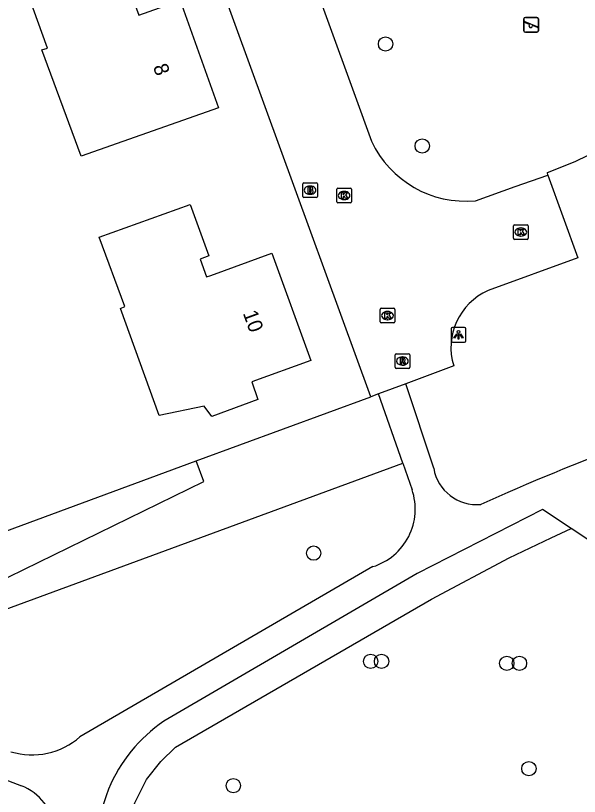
# Model space of a CAD drawing. Extents: x 159503 to 160347, y 382525 to 383272.
# Drawn here: x 159776 to 159814.5, y 382799.5 to 382852.9 of the extents above; entities that cross this region are included whole.
import ezdxf

# ---------------------------------------------------------------- set-up
doc = ezdxf.new("R2010")
doc.units = 0
for name, color, linetype in [('IMGEO_Boom', 7, 'Continuous'), ('IMGEO_Brandkraan', 7, 'Continuous'), ('IMGEO_Gemengd_bos', 7, 'Continuous'), ('IMGEO_Groenvoorziening', 7, 'Continuous'), ('IMGEO_Kolk', 7, 'Continuous'), ('IMGEO_Lichtpunt', 7, 'Continuous'), ('IMGEO_Pand', 7, 'Continuous'), ('IMGEO_Pand_nummerreeks', 7, 'Continuous'), ('IMGEO_Rijbaan_lokaal_open', 7, 'Continuous'), ('IMGEO_Rioolput', 7, 'Continuous'), ('IMGEO_Speelvoorziening', 7, 'Continuous'), ('IMGEO_Voetpad_halfverhard', 7, 'Continuous')]:
    doc.layers.add(name, color=color, linetype=linetype)

msp = doc.modelspace()

# ---------------------------------------------------------------- linework, layer by layer
at = {"layer": 'IMGEO_Boom'}
for centre in [(159801.231, 382850.916), (159803.738, 382843.952), (159796.319, 382816.139), (159800.212, 382808.747), (159800.958, 382808.747), (159809.514, 382808.613), (159810.376, 382808.613), (159811.023, 382801.419), (159790.833, 382800.258)]:
    msp.add_circle(centre, 0.489, dxfattribs=at)
at = {"layer": 'IMGEO_Brandkraan'}
for p, q in [((159795.575, 382840.507), (159795.575, 382841.359)), ((159795.65, 382841.433), (159796.502, 382841.433)), ((159796.063, 382841.213), (159796.088, 382841.213)), ((159796.576, 382841.359), (159796.576, 382840.507)), ((159796.086, 382840.653), (159796.061, 382840.653)), ((159796.502, 382840.433), (159795.65, 382840.433))]:
    msp.add_line(p, q, dxfattribs=at)
for points in [[(159795.575, 382840.507), (159795.575, 382841.359)], [(159795.65, 382841.433), (159796.502, 382841.433)], [(159795.923, 382841.133), (159795.923, 382840.733), (159796.136, 382840.733)], [(159796.154, 382841.133), (159795.923, 382841.133)], [(159796.576, 382841.359), (159796.576, 382840.507)], [(159796.102, 382841.052), (159796.048, 382841.052), (159796.048, 382840.976)], [(159796.048, 382840.976), (159796.101, 382840.976)], [(159796.11, 382840.9), (159796.048, 382840.9), (159796.048, 382840.819)], [(159796.048, 382840.819), (159796.11, 382840.819)], [(159796.502, 382840.433), (159795.65, 382840.433)]]:
    msp.add_lwpolyline(points, dxfattribs=at)
for centre, radius, start, end in [((159795.652, 382841.357), 0.0765, 91.552, 178.448), ((159795.652, 382841.357), 0.0765, 91.552, 178.448), ((159796.158, 382840.988), 0.145, 59.4692, 91.5367), ((159796.5, 382841.357), 0.0765, 1.552, 88.448), ((159796.5, 382841.357), 0.0765, 1.552, 88.448), ((159796.103, 382841.014), 0.0379, 267.8285, 90.9355), ((159796.111, 382840.859), 0.0404, 269.8759, 90.5077), ((159796.142, 382840.984), 0.251, 268.6676, 293.5347), ((159796.183, 382841.035), 0.0922, 285.5137, 58.1501), ((159796.188, 382840.843), 0.105, 301.3115, 78.989), ((159795.652, 382840.509), 0.0765, 181.552, 268.448), ((159795.652, 382840.509), 0.0765, 181.552, 268.448), ((159796.5, 382840.509), 0.0765, 271.552, 358.448), ((159796.5, 382840.509), 0.0765, 271.552, 358.448)]:
    msp.add_arc(centre, radius, start, end, dxfattribs=at)
for centre, major_axis, ratio, start_param, end_param in [((159796.062, 382840.933), (-0.387, 0.002), 0.722429, 4.712389, 7.853982), ((159796.087, 382840.933), (-0.39, 0.002), 0.717154, 1.570796, 4.712389)]:
    msp.add_ellipse(centre, major_axis=major_axis, ratio=ratio, start_param=start_param, end_param=end_param, dxfattribs=at)
at = {"layer": 'IMGEO_Gemengd_bos'}
msp.add_lwpolyline([(159786.71, 382759.447), (159785.621, 382766.107), (159784.035, 382778.757), (159783.563, 382785.506), (159783.185, 382794.377), (159783.351, 382796.009), (159783.683, 382797.752), (159784.097, 382799.08), (159784.896, 382800.673), (159785.891, 382801.918), (159786.886, 382802.886), (159804.366, 382812.999), (159809.686, 382815.813), (159812.547, 382817.175), (159813.91, 382817.824)], dxfattribs=at)
at = {"layer": 'IMGEO_Groenvoorziening'}
for points in [[(159731.353, 382897.234), (159739.421, 382897.08), (159751.108, 382865.029), (159750.438, 382864.695), (159756.337, 382846.542), (159757.115, 382846.862), (159769.976, 382810.359), (159802.405, 382822.292)], [(159757.881, 382849.879), (159758.599, 382850.174), (159770.661, 382815.939), (159788.308, 382822.433)], [(159757.881, 382849.879), (159771.392, 382812.521), (159788.827, 382821.022), (159788.308, 382822.433)], [(159812.324, 382841.966), (159812.286, 382842.137), (159814.174, 382842.897), (159815.07, 382843.33), (159816.499, 382843.734), (159817.98, 382843.831), (159818.72, 382843.763), (159820.159, 382843.398), (159821.491, 382842.742), (159822.098, 382842.314), (159823.162, 382841.278), (159823.929, 382840.666), (159826.17, 382838.606), (159828.184, 382836.324), (159829.948, 382833.844), (159830.767, 382832.194), (159831.478, 382830.305), (159831.989, 382828.352), (159832.292, 382826.356)], [(159788.308, 382822.433), (159800.223, 382826.817)]]:
    msp.add_lwpolyline(points, dxfattribs=at)
at = {"layer": 'IMGEO_Kolk'}
for p, q in [((159797.901, 382840.145), (159797.901, 382840.997)), ((159797.976, 382841.071), (159798.828, 382841.071)), ((159798.389, 382840.851), (159798.414, 382840.851)), ((159798.902, 382840.997), (159798.902, 382840.145)), ((159798.828, 382840.071), (159797.976, 382840.071)), ((159798.412, 382840.291), (159798.387, 382840.291)), ((159809.971, 382837.646), (159809.971, 382838.498)), ((159810.046, 382838.572), (159810.898, 382838.572)), ((159810.972, 382838.498), (159810.972, 382837.646)), ((159810.459, 382838.352), (159810.484, 382838.352)), ((159810.898, 382837.572), (159810.046, 382837.572)), ((159810.482, 382837.792), (159810.457, 382837.792)), ((159800.866, 382831.938), (159800.866, 382832.79)), ((159800.941, 382832.864), (159801.793, 382832.864)), ((159801.354, 382832.644), (159801.379, 382832.644)), ((159801.867, 382832.79), (159801.867, 382831.938)), ((159801.377, 382832.084), (159801.352, 382832.084)), ((159801.793, 382831.864), (159800.941, 382831.864))]:
    msp.add_line(p, q, dxfattribs=at)
for points in [[(159797.901, 382840.145), (159797.901, 382840.997)], [(159797.976, 382841.071), (159798.828, 382841.071)], [(159798.222, 382840.771), (159798.345, 382840.771), (159798.345, 382840.62), (159798.475, 382840.771), (159798.639, 382840.771), (159798.493, 382840.62), (159798.646, 382840.371), (159798.494, 382840.371), (159798.409, 382840.535), (159798.345, 382840.468), (159798.345, 382840.371), (159798.222, 382840.371), (159798.222, 382840.771)], [(159798.902, 382840.997), (159798.902, 382840.145)], [(159798.828, 382840.071), (159797.976, 382840.071)], [(159809.971, 382837.646), (159809.971, 382838.498)], [(159810.046, 382838.572), (159810.898, 382838.572)], [(159810.972, 382838.498), (159810.972, 382837.646)], [(159810.292, 382838.272), (159810.415, 382838.272), (159810.415, 382838.121), (159810.545, 382838.272), (159810.709, 382838.272), (159810.563, 382838.121), (159810.716, 382837.872), (159810.564, 382837.872), (159810.479, 382838.036), (159810.415, 382837.969), (159810.415, 382837.872), (159810.292, 382837.872), (159810.292, 382838.272)], [(159810.898, 382837.572), (159810.046, 382837.572)], [(159800.866, 382831.938), (159800.866, 382832.79)], [(159800.941, 382832.864), (159801.793, 382832.864)], [(159801.867, 382832.79), (159801.867, 382831.938)], [(159801.187, 382832.564), (159801.31, 382832.564), (159801.31, 382832.413), (159801.44, 382832.564), (159801.604, 382832.564), (159801.458, 382832.413), (159801.611, 382832.164), (159801.459, 382832.164), (159801.374, 382832.328), (159801.31, 382832.261), (159801.31, 382832.164), (159801.187, 382832.164), (159801.187, 382832.564)], [(159801.793, 382831.864), (159800.941, 382831.864)]]:
    msp.add_lwpolyline(points, dxfattribs=at)
for centre, start, end in [((159797.978, 382840.995), 91.552, 178.448), ((159797.978, 382840.995), 91.552, 178.448), ((159798.826, 382840.995), 1.552, 88.448), ((159798.826, 382840.995), 1.552, 88.448), ((159797.978, 382840.147), 181.552, 268.448), ((159797.978, 382840.147), 181.552, 268.448), ((159798.826, 382840.147), 271.552, 358.448), ((159798.826, 382840.147), 271.552, 358.448), ((159810.048, 382838.496), 91.552, 178.448), ((159810.048, 382838.496), 91.552, 178.448), ((159810.896, 382838.496), 1.552, 88.448), ((159810.896, 382838.496), 1.552, 88.448), ((159810.048, 382837.648), 181.552, 268.448), ((159810.048, 382837.648), 181.552, 268.448), ((159810.896, 382837.648), 271.552, 358.448), ((159810.896, 382837.648), 271.552, 358.448), ((159800.943, 382832.788), 91.552, 178.448), ((159800.943, 382832.788), 91.552, 178.448), ((159801.791, 382832.788), 1.552, 88.448), ((159801.791, 382832.788), 1.552, 88.448), ((159800.943, 382831.94), 181.552, 268.448), ((159800.943, 382831.94), 181.552, 268.448), ((159801.791, 382831.94), 271.552, 358.448), ((159801.791, 382831.94), 271.552, 358.448)]:
    msp.add_arc(centre, 0.0765, start, end, dxfattribs=at)
for centre, major_axis, ratio, start_param, end_param in [((159798.388, 382840.571), (-0.387, 0.002), 0.722429, 4.712389, 7.853982), ((159798.413, 382840.571), (-0.39, 0.002), 0.717154, 1.570796, 4.712389), ((159810.458, 382838.072), (-0.387, 0.002), 0.722429, 4.712389, 7.853982), ((159810.483, 382838.072), (-0.39, 0.002), 0.717154, 1.570796, 4.712389), ((159801.353, 382832.364), (-0.387, 0.002), 0.722429, 4.712389, 7.853982), ((159801.378, 382832.364), (-0.39, 0.002), 0.717154, 1.570796, 4.712389)]:
    msp.add_ellipse(centre, major_axis=major_axis, ratio=ratio, start_param=start_param, end_param=end_param, dxfattribs=at)
at = {"layer": 'IMGEO_Lichtpunt'}
for p, q in [((159806.62, 382831.546), (159805.812, 382831.546)), ((159806.62, 382831.546), (159805.812, 382831.546)), ((159805.718, 382831.451), (159805.718, 382830.644)), ((159805.718, 382831.451), (159805.718, 382830.644)), ((159806.714, 382830.644), (159806.714, 382831.451)), ((159806.714, 382830.644), (159806.714, 382831.451)), ((159805.812, 382830.55), (159806.62, 382830.55)), ((159805.812, 382830.55), (159806.62, 382830.55))]:
    msp.add_line(p, q, dxfattribs=at)
for points in [[(159806.092, 382831.115), (159806.131, 382831.087), (159805.943, 382830.825), (159805.905, 382830.852), (159806.092, 382831.115)], [(159806.194, 382831.067), (159806.241, 382831.067), (159806.241, 382830.745), (159806.194, 382830.745), (159806.194, 382831.067)], [(159806.304, 382831.087), (159806.342, 382831.114), (159806.529, 382830.852), (159806.49, 382830.824), (159806.304, 382831.087)]]:
    msp.add_lwpolyline(points, dxfattribs=at)
msp.add_circle((159806.217, 382831.249), 0.0994, dxfattribs=at)
for centre, start, end in [((159805.812, 382831.451), 90, 180), ((159805.812, 382831.451), 90, 180), ((159806.62, 382831.451), 0, 90), ((159806.62, 382831.451), 0, 90), ((159805.812, 382830.644), 180, 270), ((159805.812, 382830.644), 180, 270), ((159806.62, 382830.644), 270, 0), ((159806.62, 382830.644), 270, 360)]:
    msp.add_arc(centre, 0.0946, start, end, dxfattribs=at)
at = {"layer": 'IMGEO_Pand'}
for points in [[(159787.196, 382853.887), (159789.832, 382846.551), (159780.443, 382843.243), (159777.762, 382850.507), (159778.141, 382850.641), (159776.283, 382855.821), (159782.488, 382858.042), (159784.384, 382852.878), (159787.196, 382853.887)], [(159789.165, 382836.44), (159788.562, 382836.209), (159789.007, 382835.003), (159789.303, 382835.112), (159793.474, 382836.62), (159796.139, 382829.308), (159792.097, 382827.831), (159792.517, 382826.631), (159789.365, 382825.472), (159788.853, 382826.186), (159785.77, 382825.538), (159783.131, 382832.85), (159783.426, 382832.981), (159781.675, 382837.726), (159787.876, 382839.962), (159789.165, 382836.44)]]:
    msp.add_lwpolyline(points, dxfattribs=at)
at = {"layer": 'IMGEO_Rijbaan_lokaal_open'}
for points in [[(159800.223, 382826.817), (159778.58, 382886.258)], [(159787.725, 382878.782), (159799.163, 382847.358), (159800.276, 382844.273)], [(159807.364, 382840.209), (159810.087, 382841.188), (159812.324, 382841.966)], [(159812.324, 382841.966), (159814.373, 382836.315), (159808.238, 382834.074)], [(159805.885, 382828.924), (159802.621, 382827.709)], [(159802.621, 382827.709), (159800.752, 382827.014)], [(159800.752, 382827.014), (159800.223, 382826.817)]]:
    msp.add_lwpolyline(points, dxfattribs=at)
for centre, radius, start, end in [((159806.702, 382847.267), 7.089, 204.984, 275.3592), ((159809.964, 382830.173), 4.266, 113.8643, 197.025)]:
    msp.add_arc(centre, radius, start, end, dxfattribs=at)
at = {"layer": 'IMGEO_Rioolput'}
for p, q in [((159801.883, 382828.834), (159801.883, 382829.686)), ((159801.958, 382829.76), (159802.81, 382829.76)), ((159802.371, 382829.54), (159802.396, 382829.54)), ((159802.884, 382829.686), (159802.884, 382828.834)), ((159802.394, 382828.98), (159802.369, 382828.98)), ((159802.81, 382828.76), (159801.958, 382828.76))]:
    msp.add_line(p, q, dxfattribs=at)
for points in [[(159801.883, 382828.834), (159801.883, 382829.686)], [(159801.958, 382829.76), (159802.81, 382829.76)], [(159802.472, 382829.458), (159802.22, 382829.46), (159802.22, 382829.06)], [(159802.884, 382829.686), (159802.884, 382828.834)], [(159802.22, 382829.06), (159802.344, 382829.06), (159802.344, 382829.222), (159802.355, 382829.222)], [(159802.398, 382829.379), (159802.344, 382829.379), (159802.344, 382829.298)], [(159802.344, 382829.298), (159802.396, 382829.298)], [(159802.402, 382829.193), (159802.473, 382829.06), (159802.613, 382829.06), (159802.548, 382829.186)], [(159802.81, 382828.76), (159801.958, 382828.76)]]:
    msp.add_lwpolyline(points, dxfattribs=at)
for centre, radius, start, end in [((159801.96, 382829.684), 0.0765, 91.552, 178.448), ((159801.96, 382829.684), 0.0765, 91.552, 178.448), ((159802.471, 382829.348), 0.109, 350.3612, 89.416), ((159802.808, 382829.684), 0.0765, 1.552, 88.448), ((159802.808, 382829.684), 0.0765, 1.552, 88.448), ((159802.354, 382829.169), 0.0533, 26.0293, 88.6989), ((159802.38, 382829.487), 0.19, 274.7715, 282.9687), ((159802.404, 382829.283), 0.0964, 77.0061, 93.1865), ((159802.418, 382829.34), 0.0378, 276.6634, 79.6772), ((159802.469, 382829.348), 0.112, 277.5842, 350.9817), ((159802.453, 382829.133), 0.108, 29.5134, 73.7905), ((159801.96, 382828.836), 0.0765, 181.552, 268.448), ((159801.96, 382828.836), 0.0765, 181.552, 268.448), ((159802.808, 382828.836), 0.0765, 271.552, 358.448), ((159802.808, 382828.836), 0.0765, 271.552, 358.448)]:
    msp.add_arc(centre, radius, start, end, dxfattribs=at)
for centre, major_axis, ratio, start_param, end_param in [((159802.37, 382829.26), (-0.387, 0.002), 0.722429, 4.712389, 7.853982), ((159802.395, 382829.26), (-0.39, 0.002), 0.717154, 1.570796, 4.712389)]:
    msp.add_ellipse(centre, major_axis=major_axis, ratio=ratio, start_param=start_param, end_param=end_param, dxfattribs=at)
at = {"layer": 'IMGEO_Speelvoorziening'}
for p, q in [((159810.679, 382851.825), (159810.679, 382852.625)), ((159810.679, 382852.625), (159810.679, 382851.825)), ((159811.062, 382852.253), (159810.723, 382852.39)), ((159810.748, 382852.45), (159811.624, 382852.097)), ((159810.779, 382852.725), (159811.569, 382852.725)), ((159811.569, 382852.725), (159810.779, 382852.725)), ((159811.669, 382852.625), (159811.669, 382851.825)), ((159811.669, 382851.825), (159811.669, 382852.625)), ((159811.6, 382852.037), (159811.26, 382852.174)), ((159811.569, 382851.725), (159810.779, 382851.725)), ((159810.779, 382851.725), (159811.569, 382851.725))]:
    msp.add_line(p, q, dxfattribs=at)
for centre, radius, start, end in [((159810.779, 382852.625), 0.1, 90, 180), ((159810.779, 382852.625), 0.1, 90, 180), ((159810.736, 382852.42), 0.0327, 68.078, 248.078), ((159811.569, 382852.625), 0.1, 0, 90), ((159811.569, 382852.625), 0.1, 360, 90), ((159810.779, 382851.825), 0.1, 180, 270), ((159810.779, 382851.825), 0.1, 180, 270), ((159811.141, 382852.163), 0.12, 130.9928, 5.1632), ((159811.569, 382851.825), 0.1, 270, 0), ((159811.569, 382851.825), 0.1, 270, 0), ((159811.612, 382852.067), 0.0327, 248.078, 68.078)]:
    msp.add_arc(centre, radius, start, end, dxfattribs=at)
at = {"layer": 'IMGEO_Voetpad_halfverhard'}
for points in [[(159804.519, 382821.937), (159802.621, 382827.709)], [(159802.405, 382822.292), (159800.752, 382827.014)], [(159802.405, 382822.292), (159803.042, 382820.472)], [(159813.91, 382817.824), (159811.957, 382819.109), (159803.394, 382814.748), (159786.077, 382804.655)], [(159829.526, 382807.504), (159813.91, 382817.824)], [(159800.366, 382815.216), (159780.362, 382803.603)], [(159760.683, 382805.736), (159761.59, 382805.778), (159762.472, 382805.567), (159776.356, 382800.255)]]:
    msp.add_lwpolyline(points, dxfattribs=at)
for centre, radius, start, end in [((159878.907, 382661.215), 173.517, 110.62996, 114.21696), ((159807.474, 382822.45), 2.999, 189.855, 274.9303), ((159799.141, 382819.149), 4.119, 287.2978, 18.738), ((159792.054, 382795.959), 10.552, 124.5022, 157.3473), ((159777.095, 382807.27), 4.911, 252.8545, 311.6982), ((159774.972, 382796.796), 3.726, 7.161, 68.1959), ((159798.565, 382793.991), 17.333, 159.6327, 185.7636)]:
    msp.add_arc(centre, radius, start, end, dxfattribs=at)

# ---------------------------------------------------------------- texts
at = {"layer": 'IMGEO_Pand_nummerreeks'}
for s, rotation, p in [('8', 289.7646, (159785.336, 382849.365)), ('10', 290.0252, (159791.474, 382832.529))]:
    msp.add_text(s, height=1, rotation=rotation, dxfattribs=at).set_placement(p)

doc.saveas('drawing.dxf')
